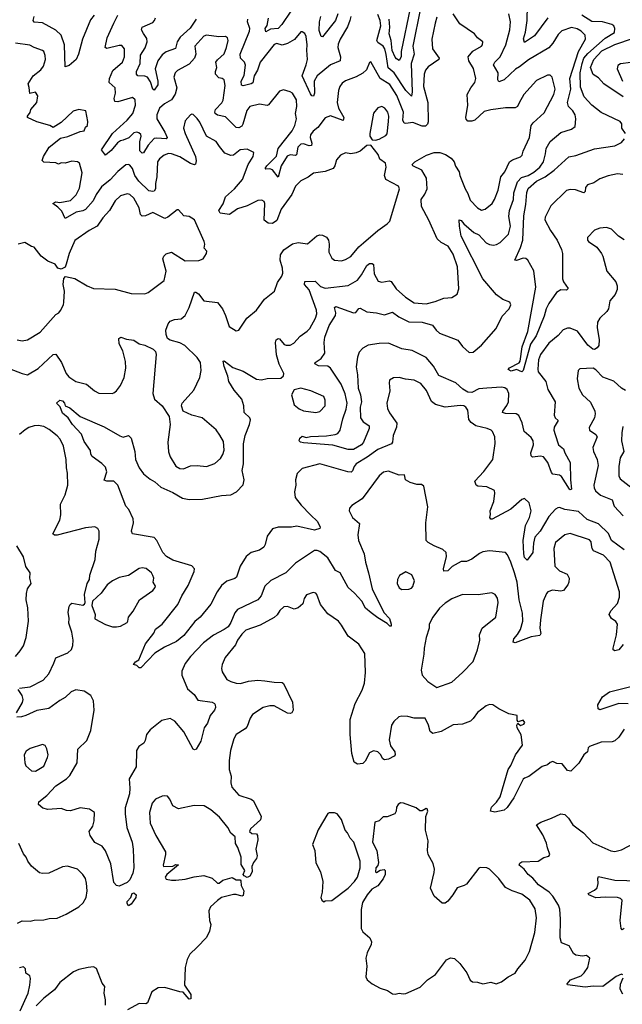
# Model space of a CAD drawing. Extents: x 1771496 to 1971148, y 471553 to 643630.
# Tile 281 of 656: x 1806137 to 1810611, y 610712 to 618021. Entities that reach past the tile are written whole.
import ezdxf

# ---------------------------------------------------------------- set-up
doc = ezdxf.new("R2010")
doc.units = 0

msp = doc.modelspace()

# ---------------------------------------------------------------- linework, layer by layer
at = {"layer": '0CON10XD'}
for points in [[(1808150.4, 618085), (1808082.5, 617985), (1808055, 617955.5), (1807998.6, 617951.4), (1807965, 617930), (1807960.6, 617955), (1807973.5, 617976.5), (1807985, 618030.8)], [(1810625, 616387.1), (1810582.9, 616412.9), (1810530, 616465), (1810495, 616479.2), (1810445, 616472), (1810405, 616458.8), (1810353.3, 616405), (1810353.8, 616385), (1810361.2, 616375), (1810421.7, 616331.7), (1810456.2, 616286.2), (1810466.9, 616265), (1810495.7, 616155), (1810563.8, 616073.8), (1810573.6, 616045), (1810572.2, 616017.8), (1810558.8, 615981.2), (1810519.4, 615935), (1810508.1, 615875), (1810497.1, 615855), (1810445.5, 615805), (1810426.4, 615775), (1810423.3, 615735), (1810439.5, 615645), (1810436.6, 615603.4), (1810425.7, 615585), (1810405, 615571.8), (1810392.5, 615575), (1810355, 615604.4), (1810278.3, 615708.3), (1810225, 615730.6), (1810205, 615731.4), (1810171.7, 615718.3), (1810134.6, 615675.4), (1810065, 615619.5), (1810002.9, 615535), (1809989.7, 615495), (1809982.9, 615427.1), (1809986.4, 615406.4), (1810042.5, 615335), (1810057.9, 615275), (1810113.8, 615185), (1810104.4, 615085), (1810112.9, 615065), (1810134, 615045), (1810104.5, 614995), (1810103.1, 614973.1), (1810112.1, 614942.1), (1810137.1, 614865), (1810174.3, 614835), (1810184.4, 614805), (1810223.6, 614735), (1810225.3, 614605), (1810233.3, 614535), (1810225, 614530.8), (1810218.8, 614535), (1810160.8, 614630.8), (1810145, 614639.5), (1810095, 614646.7), (1810085, 614660), (1810058.2, 614735), (1810025.6, 614775.6), (1810005, 614780.7), (1809945, 614774.5), (1809934.3, 614784.3), (1809933.1, 614805), (1809951.1, 614865), (1809949.1, 614895), (1809935, 614920), (1809881.5, 614965), (1809867.2, 615027.2), (1809842.5, 615082.5), (1809824.2, 615094.2), (1809745, 615098.2), (1809722.5, 615105), (1809723.1, 615115), (1809755, 615156.7), (1809765.8, 615185), (1809767.9, 615245), (1809756.5, 615275), (1809737.8, 615287.8), (1809715, 615292.2), (1809604.1, 615285.9), (1809545, 615279.5), (1809495, 615254.1), (1809465, 615255.9), (1809427.9, 615277.9), (1809374.4, 615325), (1809249.5, 615379.5), (1809209.6, 615449.6), (1809155, 615512.5), (1809051.1, 615565), (1808975, 615577.9), (1808875, 615619.8), (1808805, 615617.9), (1808725, 615604.5), (1808685, 615583.1), (1808656.4, 615553.6), (1808644.7, 615515), (1808635.3, 615445), (1808645.8, 615385), (1808649.5, 615285), (1808668, 615235), (1808675.3, 615185), (1808665.4, 615145), (1808666.2, 615065), (1808686.5, 615035), (1808722.7, 615012.7), (1808731.4, 615005), (1808730.9, 614985), (1808690.5, 614885), (1808674.4, 614865), (1808615, 614830), (1808575, 614829.7), (1808462.7, 614862.7), (1808245, 614879.4), (1808221.2, 614885), (1808211.2, 614895), (1808216.7, 614915), (1808235, 614930), (1808265, 614920), (1808295, 614927.1), (1808415, 614931.1), (1808478.8, 614941.2), (1808499.9, 614950.1), (1808517.5, 614975), (1808535, 615058.8), (1808561.1, 615128.9), (1808567.5, 615175), (1808554.4, 615244.4), (1808522.7, 615315), (1808443.6, 615433.6), (1808425, 615448.2), (1808355, 615451.3), (1808328.8, 615465), (1808330, 615475), (1808375, 615506.4), (1808403.6, 615545), (1808396.9, 615625), (1808401.8, 615665), (1808435, 615749.5), (1808482.4, 615825), (1808484.2, 615845), (1808474.6, 615885), (1808485, 615890.5), (1808615, 615845.4), (1808631.7, 615848.3), (1808655, 615875.8), (1808665, 615879.2), (1808715, 615850.9), (1808785, 615845.8), (1808845, 615830), (1808905, 615850), (1808951.5, 615815), (1809025, 615776.7), (1809125, 615775.8), (1809203.1, 615753.1), (1809229.6, 615715), (1809255, 615693.8), (1809391.2, 615641.2), (1809425, 615594.2), (1809475, 615550), (1809505, 615553.3), (1809564.8, 615605.2), (1809675, 615727.5), (1809720.3, 615819.7), (1809771.2, 615875), (1809784.3, 615905), (1809775, 615924), (1809725, 615943.8), (1809678.2, 615978.2), (1809575, 616096), (1809415, 616413.8), (1809401.4, 616488.6), (1809400, 616535), (1809415, 616530), (1809433.8, 616505), (1809509.8, 616439.8), (1809545, 616422.5), (1809600.6, 616365), (1809625, 616351.2), (1809655, 616347.3), (1809678.3, 616351.7), (1809704, 616366), (1809765, 616427.5), (1809780.9, 616489.1), (1809769.3, 616560.7), (1809773.5, 616605), (1809803.2, 616685), (1809804.7, 616735), (1809832.3, 616817.7), (1809861.6, 616848.4), (1809912.2, 616865), (1809955, 616887.9), (1809997.8, 616925), (1810025.4, 616965), (1810042, 617025), (1810045.5, 617065.5), (1810075, 617116.7), (1810155, 617183.8), (1810235, 617207.5), (1810261.7, 617228.3), (1810266.5, 617285), (1810261.5, 617315), (1810245, 617343.1), (1810212.7, 617375), (1810203.9, 617405), (1810229.3, 617505), (1810221.4, 617585), (1810286.1, 617783.9), (1810338.8, 617875), (1810336.4, 617905), (1810305.6, 617935), (1810275, 617952.8), (1810235, 617962.8), (1810162.7, 617937.3), (1810135, 617910.8), (1810094.7, 617845.3), (1810065, 617812.2), (1809915, 617723.8), (1809849, 617671), (1809817.2, 617652.8), (1809735, 617574.6), (1809695, 617560), (1809687.3, 617575), (1809688.8, 617625), (1809654.4, 617685), (1809664.4, 617705), (1809704.1, 617745.9), (1809746.2, 617835), (1809777.1, 617945), (1809782.1, 618005), (1809767.8, 618065)], [(1808498.5, 618065), (1808480.8, 618015), (1808385, 617894.5), (1808375, 617895.7), (1808360.9, 617940.9), (1808362.9, 618005), (1808372, 618045)], [(1809113.5, 618105), (1809056.5, 617825), (1809065.3, 617765), (1809044.3, 617695), (1809050, 617485), (1809045, 617452.5), (1809005, 617493.9), (1808917.3, 617625), (1808873.1, 617663.1), (1808858.5, 617761.5), (1808848, 617805), (1808836.7, 617825), (1808795, 617850.9), (1808788.2, 617865), (1808817.1, 617975), (1808812.6, 618015), (1808795, 618059.4)], [(1809037.1, 618107.1), (1808969.6, 617785), (1808970, 617745), (1808955, 617717.8), (1808935, 617728.9), (1808925, 617742.5), (1808903, 617793), (1808894.9, 617864.9), (1808879.3, 617915), (1808884.3, 617965), (1808879.6, 618025)], [(1809397.4, 616022.6), (1809386.6, 616185), (1809355, 616280.8), (1809318.5, 616338.5), (1809265, 616365.7), (1809237.1, 616395), (1809175, 616532.5), (1809119.4, 616635), (1809117.8, 616685), (1809144.7, 616725.3), (1809161.5, 616765), (1809157.6, 616845), (1809122.7, 616902.7), (1809056.2, 616935), (1809052, 616945), (1809070, 616965), (1809156.7, 617015), (1809215, 617035.8), (1809255.5, 617035.5), (1809299.3, 617019.3), (1809341.7, 616991.7), (1809363.8, 616965), (1809373.2, 616933.2), (1809400.9, 616890.9), (1809405, 616863.3), (1809444.4, 616765), (1809465, 616731.2), (1809480.9, 616680.9), (1809535, 616624.3), (1809565, 616607.1), (1809592, 616615), (1809643.8, 616656.2), (1809662.5, 616685), (1809688.5, 616755), (1809709.6, 616855), (1809738, 616892), (1809773.5, 616965), (1809795, 616981.2), (1809855, 617002.5), (1809867.5, 617015), (1809875.7, 617045), (1809922.7, 617145), (1809934.6, 617235.4), (1809948.6, 617255), (1810030.2, 617329.8), (1810103.2, 617465), (1810112.3, 617505), (1810089.2, 617595), (1810075, 617609.2), (1810055, 617610), (1809975, 617568.1), (1809880, 617465), (1809845, 617402.5), (1809833, 617377), (1809815, 617366), (1809745, 617366.7), (1809635, 617352.5), (1809585, 617340), (1809515, 617275.7), (1809495, 617267.1), (1809465, 617266.2), (1809452.1, 617282.1), (1809450, 617295), (1809464.5, 617385), (1809460, 617465), (1809485.3, 617514.7), (1809516.7, 617555), (1809523.5, 617585), (1809507.1, 617657.1), (1809470.9, 617715), (1809467.3, 617745), (1809501.9, 617788.1), (1809566.2, 617825), (1809573.8, 617835), (1809575.6, 617855.6), (1809535, 617886), (1809512.5, 617915), (1809405, 617989.1), (1809354.4, 618065)], [(1810059.3, 618035), (1809960.1, 617899.9), (1809885, 617851.4), (1809877.6, 617877.6), (1809893.1, 617926.9), (1809905.7, 618015.7), (1809908.1, 618125)], [(1806690, 618055), (1806661.7, 618018.3), (1806602.7, 617875), (1806572.7, 617765), (1806555, 617726), (1806505, 617680), (1806475, 617671.2), (1806468.8, 617835), (1806443.9, 617905), (1806405, 617943.8), (1806305, 617998), (1806245, 618002.2), (1806236.5, 618015), (1806244.7, 618045)], [(1809235, 618038.8), (1809220.5, 617995), (1809197.5, 617875), (1809201.5, 617805), (1809252, 617735), (1809248, 617725), (1809169.4, 617670.6), (1809150.9, 617645), (1809141.1, 617615), (1809135.3, 617525), (1809167.3, 617405), (1809168.7, 617261.3), (1809165, 617244.2), (1809150.4, 617229.6), (1809125, 617229.6), (1809055, 617258.2), (1809005, 617249.1), (1808991.9, 617251.9), (1808982.1, 617275), (1808985.8, 617335), (1808937.3, 617457.3), (1808885, 617539.6), (1808812.3, 617585), (1808745, 617706.7), (1808735, 617702.5), (1808711.5, 617648.5), (1808685, 617623.5), (1808635, 617595.5), (1808555.8, 617565.8), (1808530.2, 617549.8), (1808513.1, 617525), (1808503.1, 617495), (1808492.9, 617407.1), (1808503.2, 617365), (1808543.1, 617295), (1808538.3, 617271.7), (1808445, 617306.4), (1808405, 617293.3), (1808350.9, 617219.1), (1808315, 617192.7), (1808295, 617167.1), (1808292.3, 617145), (1808306.1, 617105), (1808304.4, 617085.6), (1808285, 617084), (1808245, 617098.2), (1808223.6, 617096.4), (1808201.2, 617075), (1808192.7, 617017.3), (1808185, 617012.7), (1808145, 617017.7), (1808122.8, 617007.2), (1808077.5, 616935), (1808055, 616852.5), (1808015, 616906.7), (1807995, 616913.6), (1807965, 616910), (1807960, 616915), (1807971.2, 616935), (1808042.4, 617007.6), (1808055.9, 617064.1), (1808160.4, 617195), (1808180.4, 617235), (1808192.5, 617285), (1808184.7, 617325.3), (1808195.5, 617375.5), (1808191.5, 617425), (1808162.9, 617475), (1808145, 617486.2), (1808095, 617499.2), (1808065, 617491.2), (1807985, 617388.2), (1807975, 617384.6), (1807916.4, 617393.6), (1807845, 617377.1), (1807823.6, 617346.4), (1807794.7, 617245), (1807785, 617229.5), (1807765, 617218.5), (1807745, 617221.4), (1807665, 617300), (1807605, 617312), (1807587.8, 617325), (1807584.6, 617335), (1807591.6, 617355), (1807637.4, 617402.6), (1807647.5, 617422.5), (1807663.3, 617533.3), (1807655, 617574.2), (1807640, 617585), (1807615, 617590), (1807591.5, 617615), (1807590, 617635), (1807600.3, 617665), (1807592.6, 617705), (1807605, 617723.8), (1807655, 617766.7), (1807673.3, 617815), (1807683.5, 617865), (1807680.8, 617885), (1807665, 617895.7), (1807615, 617893.3), (1807525, 617904.5), (1807505, 617898.8), (1807437.3, 617825), (1807444, 617765), (1807433.8, 617735), (1807395, 617690), (1807307.6, 617642.4), (1807290, 617625), (1807281.5, 617595), (1807302.9, 617515), (1807291.5, 617468.5), (1807264.6, 617425), (1807211.4, 617395), (1807175.9, 617364.1), (1807154.7, 617315), (1807155.3, 617285), (1807214.7, 617185), (1807231.5, 617145), (1807225, 617135.7), (1807155, 617141.9), (1807135, 617137.5), (1807091.1, 617088.9), (1807055, 617033.1), (1807045, 617029.4), (1807027.9, 617047.9), (1807030, 617115), (1807037.8, 617155), (1807035, 617168.8), (1807020.9, 617180.9), (1807005.6, 617185.6), (1806985, 617181.5), (1806946.8, 617143.2), (1806906.1, 617126.1), (1806885, 617121.1), (1806863.7, 617106.3), (1806815, 617050), (1806775, 617016.2), (1806744, 617055), (1806825.4, 617175), (1806935, 617274), (1806976.1, 617325), (1806997.2, 617385), (1806994.4, 617425), (1806975, 617443.1), (1806865, 617411.2), (1806843.8, 617413.8), (1806838.5, 617435), (1806849.1, 617475), (1806846.4, 617515), (1806800, 617555), (1806804.5, 617584.5), (1806827.6, 617642.4), (1806901.1, 617705), (1806913.9, 617745), (1806913.8, 617803.8), (1806895, 617828.6), (1806875, 617830), (1806785, 617805.7), (1806771.4, 617815), (1806785.3, 617885), (1806835.8, 617995.8), (1806865.6, 618055)], [(1807446.8, 618023.2), (1807402.6, 617957.4), (1807328.8, 617891.2), (1807306.7, 617855), (1807294.1, 617805.9), (1807225, 617782.4), (1807195, 617759.2), (1807161.8, 617715), (1807142.6, 617655), (1807162.7, 617565), (1807162.9, 617537.1), (1807135, 617498.6), (1807125.5, 617505.5), (1807108.3, 617558.3), (1807085, 617593.5), (1807065, 617601.1), (1807015, 617604.5), (1807003.3, 617615), (1807004, 617635), (1807031.1, 617695), (1807033.6, 617756.4), (1807068.6, 617811.4), (1807083.4, 617855), (1807082, 617882), (1807055, 617917.5), (1807040, 617945), (1807047.1, 617965), (1807125, 618000.9), (1807138.2, 618015), (1807144.6, 618035)], [(1808596.3, 618045), (1808589.2, 618015), (1808571.5, 617968.5), (1808515.4, 617875), (1808501.7, 617838.3), (1808500, 617815), (1808517.8, 617745), (1808515.8, 617715), (1808445, 617684.6), (1808344.7, 617605), (1808323.2, 617565), (1808326.4, 617475), (1808317.3, 617452.7), (1808305, 617454.4), (1808295, 617471.4), (1808234.1, 617605), (1808263, 617685), (1808273, 617725), (1808267.8, 617795), (1808272.1, 617835), (1808263.5, 617895), (1808255, 617918), (1808235, 617931.2), (1808225, 617930), (1808176.3, 617873.7), (1808124.4, 617845), (1808085, 617831.6), (1808045, 617843.8), (1808025, 617835.4), (1807921.9, 617705), (1807902.5, 617645), (1807878.5, 617605), (1807867, 617553), (1807855.4, 617544.6), (1807795, 617528.9), (1807784, 617534), (1807781.3, 617565), (1807803.7, 617606.3), (1807813.2, 617683.2), (1807805.2, 617705.2), (1807775.6, 617735), (1807773.2, 617765), (1807843.9, 617935), (1807845.4, 617955), (1807829.2, 618005), (1807830, 618025)], [(1810634.4, 617175), (1810607.5, 617215), (1810606.6, 617246.6), (1810596.2, 617265), (1810455, 617331.5), (1810385.2, 617385.2), (1810327.1, 617447.1), (1810299.6, 617519.6), (1810298.6, 617625), (1810312.4, 617695), (1810326, 617734), (1810355, 617769.6), (1810485, 617883.1), (1810552.5, 617925), (1810556.7, 617955), (1810548.5, 617975), (1810534, 617985), (1810465, 618003.5), (1810385, 618006.2), (1810310, 618055)], [(1805995, 615456.5), (1806155, 615393.3), (1806195, 615385.7), (1806275, 615430.6), (1806385, 615534.2), (1806405, 615538), (1806447, 615477), (1806481.9, 615395), (1806500.6, 615370.6), (1806554.6, 615334.6), (1806633.3, 615315), (1806692, 615265), (1806725, 615248.6), (1806824.2, 615245.8), (1806835, 615250), (1806855, 615266), (1806884.3, 615305), (1806911.5, 615365), (1806924.5, 615435), (1806923.6, 615483.6), (1806902, 615562), (1806876.1, 615613.9), (1806873.8, 615655), (1806887, 615663), (1806929.7, 615649.7), (1806985, 615641.9), (1807025, 615614.2), (1807065, 615604), (1807127.5, 615575), (1807145, 615557.5), (1807150, 615535), (1807125.6, 615245), (1807137.5, 615205), (1807194.3, 615154.3), (1807246.7, 615075), (1807254, 615015), (1807237.8, 614885), (1807242.7, 614812.7), (1807254.3, 614775), (1807295, 614707.1), (1807325, 614690), (1807352.7, 614687.3), (1807405, 614708.1), (1807455, 614711.9), (1807525, 614704.3), (1807585, 614725.7), (1807626.9, 614763.1), (1807645, 614794), (1807653.8, 614825), (1807649.8, 614889.8), (1807622.5, 614937.5), (1807595, 614975.8), (1807491.2, 615065), (1807414.5, 615084.5), (1807350, 615115), (1807338.8, 615155), (1807344, 615175), (1807429.5, 615270.5), (1807474.5, 615365), (1807483.7, 615416.3), (1807478.2, 615475), (1807455, 615514.3), (1807362.2, 615602.2), (1807325, 615623.1), (1807253, 615643), (1807234.1, 615654.1), (1807224, 615685), (1807222.5, 615715), (1807238.1, 615761.9), (1807255, 615783.8), (1807285, 615795.7), (1807335, 615800.8), (1807364.5, 615825.5), (1807394.5, 615885), (1807435, 615998.8), (1807445, 615999.2), (1807465, 615985.7), (1807505, 615934.2), (1807605, 615921.2), (1807641.4, 615875), (1807665.8, 615825), (1807692.7, 615742.7), (1807745, 615712), (1807765, 615716.7), (1807824.3, 615805), (1807894.6, 615865.4), (1807953.4, 615946.6), (1808027.5, 616005), (1808050.5, 616069.5), (1808082.2, 616117.8), (1808089.8, 616140.2), (1808089.1, 616175), (1808070, 616235), (1808072.2, 616275), (1808098.6, 616311.4), (1808162, 616358), (1808205, 616366.7), (1808272.7, 616357.3), (1808342.6, 616417.4), (1808365, 616424.3), (1808385, 616421.4), (1808415, 616405.8), (1808428.6, 616385), (1808434.4, 616355), (1808432.5, 616295), (1808455, 616250), (1808475, 616235.7), (1808525, 616231.9), (1808555, 616239.5), (1808595, 616261.8), (1808655, 616334.5), (1808690.5, 616365), (1808795, 616456.7), (1808866.2, 616505), (1808884.2, 616525), (1808957.5, 616765), (1808950, 616785), (1808854.4, 616835), (1808845.5, 616865), (1808857.5, 616925), (1808852, 616955), (1808810, 616985), (1808798.7, 617018.7), (1808745, 617090), (1808715, 617086.2), (1808665, 617045.8), (1808635, 617031.1), (1808595, 617024.5), (1808555, 617031.1), (1808518, 617015), (1808489.4, 616980.6), (1808477.7, 616935), (1808465, 616915.6), (1808405, 616893.8), (1808318.8, 616881.2), (1808278.5, 616851.5), (1808225.4, 616824.6), (1808185, 616785.8), (1808156.2, 616723.8), (1808078.8, 616615), (1808045, 616530), (1808015, 616508.1), (1807980.9, 616510.9), (1807952.3, 616532.3), (1807957.8, 616655), (1807950.8, 616670.8), (1807935, 616682), (1807905, 616678.6), (1807825, 616638.2), (1807755, 616617.3), (1807695, 616575.6), (1807624.6, 616584.6), (1807616.5, 616605), (1807647, 616653), (1807664.1, 616705), (1807731.9, 616765), (1807792.1, 616835), (1807833.9, 616946.1), (1807869.2, 617005), (1807876.2, 617035), (1807825, 617060), (1807775, 617055.7), (1807725, 617014.3), (1807705, 617012.5), (1807660.8, 617030.8), (1807620.3, 617080.3), (1807595, 617117.5), (1807524, 617155), (1807475, 617258.8), (1807455, 617286.2), (1807425.6, 617315.6), (1807415, 617319.2), (1807403.8, 617315), (1807365, 617270), (1807352.2, 617215), (1807364.4, 617175), (1807442.3, 617005), (1807448, 616972), (1807441.7, 616948.3), (1807435, 616944.3), (1807405, 616952.2), (1807325, 617002), (1807265, 617025.9), (1807242.1, 617027.9), (1807209.2, 617015), (1807175, 616988.1), (1807160.8, 616965), (1807154.2, 616855), (1807144.3, 616805), (1807145.2, 616765), (1807135, 616747.8), (1807125, 616744.6), (1807095, 616750.9), (1807022.5, 616822.5), (1806990.8, 616865), (1806975, 616915.8), (1806955, 616940), (1806945, 616945.7), (1806925, 616944.4), (1806866.5, 616893.5), (1806807.5, 616832.5), (1806745, 616780.9), (1806705, 616721.9), (1806683.1, 616676.9), (1806625, 616612.2), (1806605, 616600.9), (1806555, 616591.3), (1806474.5, 616544.5), (1806449, 616599), (1806419.5, 616629.5), (1806383.3, 616655), (1806405, 616668.6), (1806435, 616664.3), (1806515, 616677.7), (1806555, 616720), (1806580.1, 616769.9), (1806601.1, 616885), (1806580, 616955), (1806566.4, 616966.4), (1806525, 616970.8), (1806475, 616956.1), (1806445, 616959.2), (1806425, 616949.4), (1806405, 616957.5), (1806315, 616963.8), (1806304, 616975), (1806314.3, 617005), (1806356, 617075), (1806438.8, 617141.2), (1806495, 617154), (1806585, 617190), (1806616.2, 617195), (1806625, 617222.5), (1806640, 617235), (1806643.3, 617265), (1806627.5, 617345), (1806575, 617353.8), (1806535, 617342.5), (1806445, 617256.7), (1806385, 617220), (1806360, 617235), (1806265, 617262.9), (1806194.3, 617294.3), (1806193.8, 617305), (1806215, 617332.5), (1806220, 617355), (1806265, 617406.7), (1806272.5, 617455), (1806255, 617482.9), (1806212.2, 617472.2), (1806207.9, 617517.9), (1806198.8, 617545), (1806237.8, 617605), (1806292.8, 617647.2), (1806314.3, 617675), (1806327.8, 617725), (1806325.6, 617755), (1806315, 617783.3), (1806305, 617792), (1806245, 617813.1), (1806212.6, 617832.6), (1806105, 617845.5)], [(1810617.3, 617447.3), (1810474.2, 617545), (1810435, 617588.5), (1810395, 617614.4), (1810375.4, 617665), (1810400.5, 617725), (1810459.5, 617790.5), (1810555, 617836.9), (1810695.4, 617884.6)], [(1810675, 617702.5), (1810597.6, 617692.4), (1810579.2, 617680.8), (1810573.8, 617655), (1810613.2, 617565)], [(1808777.5, 617127.5), (1808805, 617134), (1808855, 617162), (1808865, 617173.8), (1808876.2, 617263.8), (1808878.5, 617305), (1808870.5, 617335), (1808848, 617365), (1808825, 617375.7), (1808795, 617365.8), (1808763.4, 617326.6), (1808736.2, 617175), (1808736.7, 617155), (1808755, 617130), (1808777.5, 617127.5)], [(1810615, 616871.8), (1810575, 616877.3), (1810505, 616862.5), (1810445, 616838.2), (1810399.2, 616810.8), (1810351.8, 616795), (1810338.8, 616775), (1810334.5, 616745.5), (1810325, 616734.4), (1810263.3, 616756.7), (1810225, 616760), (1810197.8, 616752.2), (1810081.3, 616638.7), (1810038.9, 616555), (1810035.5, 616535), (1810078.2, 616455), (1810127.5, 616385), (1810159.1, 616315), (1810166.7, 616285), (1810167.4, 616097.4), (1810174.7, 616074.7), (1810208.6, 616025), (1810196.5, 616013.5), (1810154.7, 616015.3), (1810123.5, 615996.5), (1810066.1, 615913.9), (1810046.2, 615873.8), (1810030, 615820), (1809971.2, 615675), (1809928.8, 615611.2), (1809874.4, 615415.6), (1809865, 615406.2), (1809825, 615423.1), (1809785, 615412.5), (1809762.5, 615425), (1809772.5, 615437.5), (1809845, 615473.1), (1809852.5, 615485), (1809868.3, 615591.7), (1809908.9, 615705), (1809970, 616035), (1809955.4, 616155.4), (1809909.4, 616235), (1809895, 616246.9), (1809875, 616251.1), (1809825, 616232.5), (1809813.3, 616235), (1809855, 616330), (1809872.4, 616385), (1809878.8, 616565), (1809895, 616648.8), (1809901.3, 616738.7), (1809912.8, 616767.2), (1809975, 616823.2), (1810039.4, 616855), (1810106.3, 616903.7), (1810215, 617003.5), (1810265, 617011.5), (1810405, 617063.1), (1810555, 617085.4), (1810605, 617108.9), (1810627.8, 617135)], [(1806155, 615636.9), (1806195, 615644.4), (1806289.5, 615700.5), (1806405, 615832), (1806426.7, 615845), (1806438.7, 615861.3), (1806460.8, 615905), (1806464.2, 615925), (1806468.6, 616005), (1806459.2, 616055), (1806465, 616100), (1806476.7, 616113.3), (1806545, 616098.6), (1806638.8, 616045), (1806685, 616025.7), (1806845, 616019.5), (1806965, 615987.5), (1807065, 615986.2), (1807090, 615995), (1807210, 616085), (1807225.5, 616155), (1807200, 616245), (1807207.5, 616265), (1807225, 616282.5), (1807265, 616294.2), (1807365, 616231.9), (1807467, 616233), (1807500, 616245), (1807523.3, 616285), (1807526.4, 616303.6), (1807506, 616325), (1807510.8, 616355), (1807505.8, 616375), (1807435, 616536.2), (1807395, 616558.8), (1807355, 616563.8), (1807315, 616610), (1807305, 616610), (1807236.2, 616555), (1807215, 616546), (1807125, 616589.5), (1807070, 616565), (1807045, 616562.7), (1807034.1, 616574.1), (1807023.9, 616623.9), (1806983.1, 616695), (1806955, 616722.9), (1806935, 616728.1), (1806885, 616711.9), (1806845, 616677.1), (1806803.6, 616605), (1806755, 616550.6), (1806712.4, 616487.6), (1806653.4, 616456.6), (1806545, 616382.5), (1806504.5, 616285), (1806482.9, 616207.1), (1806475, 616183.8), (1806445, 616170), (1806420, 616175), (1806400, 616205), (1806345, 616228), (1806295, 616266), (1806245, 616332.5), (1806225, 616337.5), (1806175, 616366), (1806125.9, 616354.1)], [(1810624.5, 614084.5), (1810530.8, 614155), (1810507.9, 614207.9), (1810435, 614277.4), (1810351.3, 614311.3), (1810285, 614369.5), (1810185.3, 614385.3), (1810145, 614400), (1810132.3, 614397.7), (1810115, 614387.1), (1810065.8, 614334.2), (1810001.8, 614225), (1809961.2, 614178.8), (1809950.8, 614135), (1809946.9, 614065), (1809905, 614008.8), (1809885, 614029.2), (1809879, 614055), (1809873.9, 614155), (1809891.8, 614265), (1809922.2, 614325), (1809934.3, 614375), (1809920, 614435), (1809885.9, 614465.9), (1809865, 614460), (1809782.6, 614387.4), (1809643.8, 614313.8), (1809633.8, 614313.8), (1809626.7, 614325), (1809633, 614347), (1809630, 614375), (1809656.9, 614445), (1809665.6, 614505), (1809662, 614525), (1809605, 614554), (1809538, 614558), (1809526.1, 614566.1), (1809516.2, 614595), (1809583.1, 614666.9), (1809650, 614755), (1809668.1, 614875), (1809664.3, 614924.3), (1809648, 614965), (1809636.7, 614975), (1809606.7, 614985), (1809524.8, 615004.8), (1809489.7, 615029.7), (1809472, 615052), (1809463, 615123), (1809448.8, 615145), (1809435, 615154.2), (1809407.4, 615157.4), (1809295, 615145.3), (1809223.6, 615163.6), (1809195.4, 615185.4), (1809157.6, 615267.6), (1809115, 615319.4), (1809065, 615344.4), (1809002.4, 615352.4), (1808955, 615365.8), (1808913.3, 615363.3), (1808883.8, 615345), (1808880, 615325), (1808885.7, 615265), (1808863.1, 615175), (1808868.1, 615135), (1808882, 615102), (1808936.2, 615025), (1808934.6, 614995), (1808910.4, 614935), (1808905.6, 614885), (1808898.2, 614871.8), (1808795, 614831.1), (1808717, 614773), (1808635.6, 614725), (1808619.6, 614705), (1808608.2, 614671.8), (1808597.3, 614662.7), (1808574.2, 614664.2), (1808365, 614722.9), (1808235, 614688.8), (1808197.1, 614652.9), (1808184.5, 614605.5), (1808188.1, 614565), (1808177.5, 614515), (1808183.1, 614475), (1808226, 614416), (1808295.5, 614345), (1808349.1, 614295), (1808368, 614255), (1808366.4, 614243.6), (1808325, 614232.2), (1808195, 614260.4), (1808155, 614253.1), (1808055, 614254.3), (1808015, 614242), (1807973.7, 614186.3), (1807960, 614125), (1807950, 614105), (1807916.5, 614083.5), (1807855, 614065.8), (1807818.6, 614035), (1807773.6, 613965), (1807746.9, 613883.1), (1807735, 613872.9), (1807675, 613853.8), (1807635, 613820.5), (1807602.1, 613775), (1807555, 613682), (1807477.8, 613585), (1807437.6, 613552.4), (1807355, 613448.9), (1807300.8, 613405), (1807213, 613363), (1807141.4, 613318.6), (1807035, 613210), (1807025, 613210), (1807007, 613227), (1806982.5, 613235), (1806997.5, 613255), (1807020.7, 613269.3), (1807072.1, 613387.9), (1807133.2, 613466.8), (1807144, 613496), (1807194.3, 613535), (1807309.8, 613680.2), (1807340, 613745), (1807388.5, 613821.5), (1807431.9, 613925), (1807434.2, 613945), (1807415, 613965.6), (1807275, 614008.6), (1807227.3, 614035), (1807198.8, 614065), (1807155.9, 614155.9), (1807135, 614177.5), (1806975, 614204), (1806966.1, 614223.9), (1806981.4, 614285), (1806979.4, 614315), (1806947.1, 614385), (1806925, 614410), (1806865.6, 614565), (1806835, 614595.7), (1806784.2, 614594.2), (1806765, 614602.5), (1806783.8, 614665), (1806775, 614698.6), (1806747.6, 614727.6), (1806675, 614777.5), (1806665.8, 614795), (1806663, 614823), (1806615, 614890), (1806596.2, 614945), (1806528.1, 615015), (1806496.2, 615065), (1806455, 615100), (1806436.1, 615146.1), (1806410, 615175), (1806434.2, 615195.8), (1806455, 615192), (1806470, 615175), (1806473.3, 615153.3), (1806509.8, 615139.8), (1806585, 615076.2), (1806765, 614998), (1806881.2, 614931.2), (1806905, 614922), (1806945, 614933.8), (1806963.8, 614915), (1806990.6, 614815), (1806997.8, 614755), (1807024, 614694), (1807055, 614649.5), (1807105, 614609.5), (1807139.8, 614589.8), (1807185, 614549.5), (1807275, 614510.6), (1807345, 614469.4), (1807395, 614458.1), (1807495, 614460.8), (1807635, 614490), (1807705, 614493.3), (1807747.5, 614515), (1807795, 614568), (1807802.5, 614605), (1807788.2, 614675), (1807799.3, 614725), (1807798, 614872), (1807811.9, 614935), (1807843.2, 615015), (1807851.1, 615051.1), (1807846, 615066), (1807804.7, 615104.7), (1807800.7, 615155), (1807786.1, 615205), (1807730.2, 615270.2), (1807690.8, 615335), (1807683.1, 615375), (1807654.4, 615445.6), (1807647.5, 615485), (1807655, 615488.8), (1807718.4, 615438.4), (1807795, 615410.9), (1807895, 615351.9), (1807932.3, 615347.7), (1807975, 615358), (1808075, 615360), (1808095, 615377.5), (1808098, 615395), (1808063.4, 615463.4), (1808044, 615534), (1808036.7, 615623.3), (1808042, 615645), (1808055, 615654), (1808065, 615650.8), (1808100.4, 615610.4), (1808114.5, 615604.5), (1808145, 615605.6), (1808171.3, 615618.7), (1808219.3, 615670.7), (1808272.4, 615707.6), (1808290.6, 615729.4), (1808333.8, 615805), (1808343, 615837), (1808341.5, 615865), (1808285, 616014.2), (1808252.2, 616055), (1808253.8, 616076.2), (1808330.4, 616080.4), (1808369.9, 616039.9), (1808405, 616026.6), (1808575, 616047.8), (1808645, 616086.9), (1808675, 616125.7), (1808715, 616196.9), (1808735, 616211.5), (1808755, 616210.6), (1808765, 616203.3), (1808767.8, 616135), (1808799.4, 616079.4), (1808825, 616072), (1808881.2, 616081.2), (1808895, 616077.5), (1808933.1, 616023.1), (1809001.4, 615961.4), (1809065, 615919.1), (1809155, 615912.3), (1809222.1, 615927.9), (1809285, 615953.3), (1809345, 615959.2), (1809385.6, 615984.4), (1809397.4, 616022.6)], [(1806118.8, 615645), (1806155, 615636.9)], [(1810635, 615268.6), (1810605, 615284.5), (1810547.4, 615337.4), (1810467.5, 615367.5), (1810415, 615420.6), (1810395, 615433.3), (1810295, 615428), (1810282.5, 615417.5), (1810275.7, 615355), (1810289.2, 615285), (1810315, 615236), (1810375, 615181.2), (1810407.1, 615115), (1810410.6, 615095), (1810405.6, 615065), (1810364.1, 614994.1), (1810368.8, 614975), (1810415, 614942.5), (1810425.6, 614925), (1810392.2, 614845), (1810398.2, 614815), (1810423.8, 614755), (1810432.2, 614712.2), (1810400.5, 614565), (1810402.5, 614545), (1810412.9, 614522.9), (1810450.1, 614490.1), (1810536.2, 614456.2), (1810550.5, 614410.5), (1810618.8, 614338.8)], [(1808335, 615104), (1808365, 615111.2), (1808403.8, 615155), (1808406.1, 615196.1), (1808395, 615222.5), (1808297.5, 615265), (1808225, 615286.7), (1808175, 615272.5), (1808155.7, 615235), (1808175, 615162.5), (1808213, 615133), (1808245, 615117.5), (1808335, 615104)], [(1806135, 613057.8), (1806215, 613068.9), (1806310.7, 613119.3), (1806351.9, 613165), (1806391.2, 613245), (1806404.4, 613285), (1806495, 613320), (1806521.2, 613345), (1806532, 613375), (1806534, 613415), (1806524.2, 613475), (1806500.5, 613540.5), (1806503.1, 613575), (1806496.1, 613623.9), (1806503.9, 613666.1), (1806510.5, 613679.5), (1806525, 613688.8), (1806605, 613674), (1806618.3, 613681.7), (1806623.3, 613695), (1806618.8, 613755), (1806638.6, 613835), (1806655.4, 613865), (1806656.8, 613896.8), (1806696.4, 614015), (1806701.5, 614075), (1806727.8, 614165), (1806728, 614225), (1806716.7, 614245), (1806695, 614255.7), (1806625, 614248.1), (1806415, 614194.4), (1806394.3, 614194.3), (1806382, 614205), (1806435, 614306.7), (1806443.1, 614345), (1806439.4, 614425), (1806475.6, 614495), (1806493.1, 614565), (1806492.5, 614655), (1806483.6, 614695), (1806482.9, 614755), (1806463.1, 614855), (1806436.2, 614906.2), (1806415, 614931.4), (1806355, 614978.1), (1806315, 615001.1), (1806275, 615008.5), (1806243.6, 615006.4), (1806205, 614994.4), (1806177, 614977), (1806135, 614940.8)], [(1810615, 615000), (1810606.7, 614955), (1810606.4, 614895), (1810621.4, 614815), (1810595, 614767.5), (1810584.5, 614705), (1810584.5, 614634.5), (1810595, 614612.5), (1810728.7, 614508.7)], [(1810616.6, 613383.4), (1810585, 613342.5), (1810555, 613336.7), (1810543.9, 613343.9), (1810543.3, 613355), (1810567.5, 613455), (1810574.5, 613534.5), (1810562.9, 613552.9), (1810530.8, 613575), (1810514.4, 613605), (1810525, 613632.9), (1810575, 613686), (1810590.4, 613735), (1810589.2, 613775), (1810521.2, 613995), (1810471.4, 614045), (1810397.1, 614077.1), (1810386.4, 614095), (1810383.2, 614123.2), (1810380.5, 614145), (1810368.8, 614158.8), (1810225, 614206.4), (1810185, 614197.8), (1810115, 614140), (1810103.3, 614095), (1810110.6, 613965), (1810145, 613930.6), (1810202.5, 613905), (1810215.6, 613875), (1810213.1, 613845), (1810207.1, 613825), (1810175, 613782.5), (1810155, 613778.6), (1810092.7, 613787.3), (1810057.5, 613775), (1810048, 613762), (1810024.3, 613705), (1810003.3, 613565), (1810000, 613505), (1810005.8, 613465), (1810000, 613450), (1809935, 613440.8), (1809816.2, 613396.2), (1809800.5, 613400.5), (1809805.7, 613425), (1809833.4, 613456.6), (1809855.3, 613494.7), (1809871.8, 613555), (1809870.4, 613615), (1809844.6, 613715.4), (1809830, 613845), (1809811.2, 613915), (1809782.9, 613995), (1809758.9, 614048.9), (1809745, 614065.7), (1809625, 614078.2), (1809575, 614070.5), (1809550.5, 614059.5), (1809495, 614016.7), (1809455, 613999.5), (1809415, 614000), (1809347.8, 613962.2), (1809315, 613928.6), (1809286.1, 613926.1), (1809284.4, 613944.4), (1809306.5, 614035), (1809302.9, 614065), (1809278.6, 614088.6), (1809215, 614114.4), (1809170.2, 614140.2), (1809156, 614155), (1809152.3, 614285), (1809167.1, 614405), (1809137.7, 614557.7), (1809119.3, 614569.3), (1809085, 614571.2), (1809035.7, 614585.7), (1809002, 614605), (1808995, 614643.3), (1808955, 614638.6), (1808875, 614668.6), (1808838, 614662), (1808805, 614634.2), (1808680, 614465), (1808603.3, 614415), (1808586.1, 614393.9), (1808584.2, 614374.2), (1808608, 614325), (1808660.5, 614280.5), (1808646.9, 614196.9), (1808652.5, 614155), (1808693.3, 614055), (1808703.3, 613993.3), (1808727.8, 613915), (1808754.7, 613795), (1808840.7, 613620.7), (1808882, 613575), (1808896.2, 613535), (1808895, 613520), (1808885, 613520), (1808865, 613540), (1808795, 613580), (1808747.6, 613617.6), (1808705, 613652.5), (1808678.2, 613705), (1808623.6, 613765), (1808575, 613805.7), (1808515.3, 613915.3), (1808482.8, 613932.8), (1808425, 614025.5), (1808365, 614073.1), (1808345, 614081.5), (1808325, 614081.5), (1808183.8, 613986.2), (1808113.8, 613915), (1808001.2, 613858.8), (1807958.1, 613815), (1807928.8, 613745), (1807905, 613713.5), (1807755, 613643.3), (1807733.1, 613616.9), (1807705, 613545.7), (1807683.8, 613515), (1807656.1, 613493.9), (1807575, 613453.3), (1807501.4, 613395), (1807405.7, 613295), (1807365, 613241.2), (1807340.6, 613185), (1807340, 613155), (1807382.3, 613055), (1807432.4, 613012.4), (1807460.3, 612970.3), (1807565, 612955.6), (1807583.8, 612945), (1807589.2, 612935), (1807590, 612915), (1807582, 612895), (1807550.8, 612855), (1807531.4, 612798.6), (1807507.5, 612765), (1807482.5, 612665), (1807446.2, 612605), (1807435, 612601.2), (1807425, 612606.7), (1807354.5, 612735), (1807287.8, 612815), (1807255, 612834.2), (1807191.7, 612818.3), (1807105, 612750), (1807078.8, 612715), (1807068.8, 612671.2), (1807058.3, 612651.7), (1807022, 612625), (1807004.4, 612595.6), (1807001.4, 612475), (1806950, 612385), (1806955.5, 612315.5), (1806950.9, 612275), (1806919.8, 612170.2), (1806918.9, 612125), (1806933.1, 612025), (1806971.5, 611915), (1806978.6, 611865), (1806984.3, 611725), (1806975.6, 611685), (1806954.4, 611635), (1806935, 611617.3), (1806875, 611588.9), (1806855, 611594), (1806835, 611616.2), (1806814.6, 611755), (1806775, 611852), (1806748, 611885), (1806695, 611913.8), (1806658.8, 611965), (1806653.8, 611995), (1806680.8, 612035), (1806690.6, 612075), (1806692.1, 612135), (1806655, 612161.4), (1806585, 612171.2), (1806515, 612147.5), (1806485, 612150.8), (1806445, 612166.7), (1806345, 612159.3), (1806308.5, 612168.5), (1806276.2, 612195), (1806278.8, 612215), (1806337.6, 612262.4), (1806405, 612334.2), (1806484.6, 612385.4), (1806509.8, 612410.2), (1806564.4, 612505), (1806569.4, 612605), (1806635, 612671.4), (1806666, 612745), (1806688.7, 612895), (1806684.5, 612965), (1806665.4, 613005.4), (1806615, 613037.3), (1806552.8, 613047.2), (1806518.3, 613031.7), (1806475, 612990), (1806433.7, 612966.3), (1806352.1, 612907.9), (1806265, 612893.5), (1806183.3, 612855), (1806150, 612845), (1806115, 612843.3)], [(1806106.2, 613295), (1806141.2, 613335), (1806165.8, 613374.2), (1806184.3, 613435.7), (1806201.8, 613555), (1806196.5, 613655), (1806185.5, 613715), (1806187.8, 613762.2), (1806195.5, 613795), (1806222.5, 613835), (1806213.1, 613875), (1806214.2, 613915), (1806182.4, 613962.4), (1806164.5, 614034.5), (1806114.6, 614114.6)], [(1806855, 613514.2), (1806885, 613519.2), (1806934, 613545), (1806940.8, 613555), (1806945, 613586.7), (1806978.6, 613631.4), (1807026, 613715), (1807125, 613784.3), (1807143.1, 613805), (1807145.5, 613815.5), (1807128, 613845), (1807132, 613875), (1807126, 613895), (1807115, 613913.8), (1807076.8, 613946.8), (1807045, 613950.8), (1807025, 613946), (1806944.2, 613895.8), (1806875, 613879.4), (1806825, 613854.6), (1806785.6, 613825), (1806740.8, 613765), (1806676.7, 613705), (1806671.7, 613671.7), (1806696, 613605), (1806695, 613574), (1806775, 613531.4), (1806825, 613514.2), (1806855, 613514.2)], [(1808975, 613791.2), (1809025, 613794), (1809045, 613801.2), (1809055, 613813.3), (1809069.2, 613855), (1809049.1, 613899.1), (1809005, 613923.3), (1808958, 613895), (1808941.9, 613865), (1808940.6, 613835), (1808955, 613803.3), (1808975, 613791.2)], [(1810625, 612753.8), (1810585.8, 612695), (1810555, 612667.1), (1810535, 612659.4), (1810455, 612658.9), (1810368, 612625), (1810357.5, 612615), (1810352, 612585), (1810324.5, 612565), (1810288.7, 612501.3), (1810227.9, 612442.1), (1810205, 612448), (1810165, 612496), (1810125, 612500.6), (1810095, 612514.2), (1810075, 612508), (1810055, 612490), (1810015, 612477.5), (1809916.2, 612403.8), (1809885, 612391.8), (1809875, 612384.2), (1809804.8, 612245.2), (1809756.3, 612173.7), (1809735, 612154.2), (1809665, 612138.8), (1809632.5, 612145), (1809640, 612175), (1809677.9, 612212.1), (1809705, 612253.3), (1809763.1, 612455), (1809784.4, 612485), (1809819.2, 612565), (1809870, 612635), (1809861.2, 612711.2), (1809831.2, 612765), (1809827.5, 612785), (1809835, 612800), (1809855, 612782.5), (1809879.3, 612790.7), (1809886.7, 612805), (1809875, 612822.5), (1809838.3, 612808.3), (1809830.7, 612820.7), (1809830, 612855), (1809768.3, 612868.3), (1809694.3, 612904.3), (1809650, 612935), (1809625, 612937.5), (1809601.5, 612928.5), (1809535, 612877.5), (1809505, 612834.2), (1809483.8, 612815), (1809425, 612791.9), (1809355, 612787.5), (1809265, 612738), (1809205, 612723.3), (1809185, 612737.5), (1809172.5, 612785), (1809147.5, 612835), (1809065, 612836.2), (1809018.3, 612848.3), (1808975, 612851.2), (1808952.5, 612845), (1808915, 612811.2), (1808897.1, 612785), (1808881.1, 612675), (1808890.2, 612630.2), (1808922, 612585), (1808923.8, 612565), (1808916.2, 612555), (1808875, 612532.9), (1808845, 612526.2), (1808833.1, 612533.1), (1808815, 612566.7), (1808796.7, 612585), (1808765, 612593.3), (1808735, 612578.8), (1808702.2, 612517.8), (1808685, 612498.8), (1808643.9, 612493.9), (1808620, 612510), (1808602.5, 612575), (1808590, 612715), (1808590.9, 612825), (1808626.5, 612945), (1808680, 613045), (1808697.1, 613095), (1808705.5, 613175.5), (1808699.2, 613315), (1808654.4, 613384.4), (1808575.4, 613445.4), (1808525.4, 613525.4), (1808505, 613555.8), (1808425, 613610), (1808369.7, 613679.7), (1808344.2, 613755), (1808335, 613764.2), (1808315, 613768.6), (1808267.3, 613752.7), (1808250, 613725), (1808239.2, 613685), (1808205, 613654.2), (1808175, 613645.8), (1808125, 613666), (1808097, 613663), (1808067.1, 613635), (1808047.8, 613602.2), (1808025, 613582.9), (1807922.5, 613527.5), (1807815, 613488.5), (1807785, 613460), (1807753.6, 613415), (1807739.3, 613380.7), (1807663.1, 613286.9), (1807640.6, 613235), (1807635.6, 613205), (1807640.4, 613180.4), (1807675, 613124.2), (1807705, 613107.1), (1807745, 613096.5), (1807776.2, 613093.8), (1807835, 613111.5), (1807905, 613119.4), (1807955.7, 613114.3), (1808025, 613102.2), (1808085, 613100.8), (1808095, 613093.8), (1808161.2, 612955), (1808166.2, 612895), (1808157.5, 612875), (1808145, 612870), (1808125, 612873.8), (1808025, 612928), (1807995, 612928), (1807945, 612914.2), (1807865, 612864.2), (1807847.5, 612835), (1807825, 612773.8), (1807811.9, 612758.1), (1807745, 612714.2), (1807726.6, 612683.4), (1807701.1, 612595), (1807692.7, 612522.7), (1807691.1, 612455), (1807705.8, 612405), (1807705.7, 612355), (1807712.2, 612325), (1807765, 612264.4), (1807855, 612234.2), (1807872.1, 612222.1), (1807929.4, 612105), (1807925, 612081.4), (1807850.6, 612015), (1807844.3, 611995), (1807860.5, 611979.5), (1807895, 611978.8), (1807903.3, 611965), (1807906.1, 611933.9), (1807890, 611865), (1807900, 611815), (1807895.9, 611794.1), (1807873.3, 611765), (1807860, 611735), (1807862.5, 611695), (1807845, 611662.5), (1807825, 611653.8), (1807802.5, 611665), (1807796.7, 611675), (1807807.5, 611705), (1807780.7, 611750.7), (1807780.8, 611805), (1807756.2, 611875), (1807739.2, 611905), (1807736.7, 611955), (1807703.6, 611983.6), (1807681.4, 612025), (1807620.7, 612100.7), (1807555, 612156.9), (1807506.2, 612186.2), (1807433, 612187), (1807315, 612164.2), (1807274.4, 612184.4), (1807252, 612235), (1807235, 612256), (1807215, 612260.8), (1807195, 612257.5), (1807145, 612236), (1807120.6, 612205), (1807100, 612135), (1807105, 612057.5), (1807146.4, 611966.4), (1807219.4, 611845), (1807220, 611825), (1807201.9, 611745), (1807205.7, 611735.7), (1807273.3, 611736.7), (1807295, 611749.5), (1807316.4, 611746.4), (1807229.4, 611675), (1807217.5, 611655), (1807225, 611642), (1807265, 611632.9), (1807295, 611633.3), (1807365, 611640.6), (1807431.3, 611658.7), (1807505, 611667.5), (1807565, 611648), (1807605, 611611.8), (1807617.4, 611612.6), (1807645, 611632.5), (1807715, 611653.3), (1807745, 611637.1), (1807775, 611636.7), (1807778.8, 611628.8), (1807780, 611595), (1807801.2, 611555), (1807795, 611520), (1807785, 611514), (1807745, 611528), (1807725, 611528), (1807635.9, 611504.1), (1807605, 611483.8), (1807553.8, 611435), (1807542, 611405), (1807546.2, 611335), (1807556.2, 611305), (1807546.2, 611255), (1807525, 611207.5), (1807454.4, 611135.6), (1807400.8, 611085), (1807379.4, 611045), (1807364.5, 610985), (1807360, 610855), (1807407.5, 610785), (1807406.4, 610753.6), (1807395, 610750), (1807351.7, 610801.7), (1807325, 610803.8), (1807215, 610836.2), (1807165, 610833.8), (1807116.7, 610805), (1807085, 610723.3), (1807074, 610716), (1807025, 610718.6), (1806937.9, 610672.1)], [(1809235, 613063.8), (1809345, 613104), (1809425.3, 613174.7), (1809503.6, 613256.4), (1809536.5, 613343.5), (1809553, 613415), (1809551.5, 613455), (1809571.8, 613505), (1809673, 613587), (1809690.6, 613695), (1809685, 613726.7), (1809666.2, 613755), (1809643.6, 613766.4), (1809541.2, 613751.2), (1809425, 613754.4), (1809345, 613722.2), (1809295, 613689.4), (1809255, 613652.5), (1809204.5, 613585.5), (1809176, 613535), (1809177.5, 613505), (1809154.7, 613435), (1809139.4, 613355), (1809137.9, 613312.1), (1809117.7, 613192.3), (1809124.2, 613155), (1809167.7, 613107.7), (1809235, 613063.8)], [(1806112.5, 612875), (1806157.9, 612952.1), (1806162.5, 612975), (1806155.8, 613005), (1806125, 613050)], [(1810655, 612942.8), (1810585, 612944.7), (1810445, 612898.8), (1810431.2, 612905), (1810430, 612935), (1810465, 612993.8), (1810515, 613031.9), (1810695, 613075.6)], [(1806255, 612442), (1806315, 612480.8), (1806344.2, 612545), (1806347.1, 612565), (1806338.8, 612608.8), (1806325, 612632.5), (1806305, 612640), (1806215, 612612), (1806185, 612592), (1806168.9, 612565), (1806174.3, 612505), (1806183.1, 612483.1), (1806225, 612445.8), (1806255, 612442)], [(1808925, 610787.1), (1808955, 610795.8), (1808985, 610790), (1809005, 610792.9), (1809110.3, 610839.7), (1809165, 610894.2), (1809225, 610934.3), (1809305, 611041.2), (1809335, 611058), (1809365, 611052), (1809405.8, 611015), (1809455.7, 610945), (1809481.7, 610891.7), (1809498.3, 610878.3), (1809535, 610876.7), (1809575, 610863.8), (1809634.1, 610875.9), (1809675, 610863.8), (1809715, 610878.8), (1809763, 610917), (1809816, 610944), (1809835, 610976), (1809889.8, 611040.2), (1809921.9, 611105), (1809961.8, 611245), (1809974.6, 611355), (1809965, 611421.2), (1809924, 611484), (1809865, 611530.5), (1809794.6, 611554.6), (1809745, 611579.2), (1809695.4, 611645.4), (1809625, 611715.6), (1809605, 611725.7), (1809555, 611728), (1809545, 611723.3), (1809454.2, 611605), (1809436.6, 611593.4), (1809385, 611577.1), (1809353.3, 611525), (1809315, 611478), (1809295, 611463.8), (1809274.1, 611464.1), (1809214, 611515), (1809188, 611575), (1809215, 611690), (1809215.8, 611715), (1809206.6, 611756.6), (1809170, 611825), (1809164.3, 611855), (1809170, 611925), (1809149.2, 612005), (1809152, 612105), (1809166.2, 612145), (1809163, 612163), (1809155, 612166.7), (1809125, 612147.5), (1809108.3, 612148.3), (1809081.7, 612171.7), (1808987.5, 612205), (1808965, 612206.9), (1808946.2, 612195), (1808933.8, 612175), (1808932.5, 612145), (1808923, 612127), (1808865, 612103.3), (1808835, 612103.3), (1808825, 612093.3), (1808805, 612073.3), (1808772.9, 612065), (1808756.4, 611916.4), (1808789.2, 611855), (1808802, 611765), (1808797, 611743), (1808781.2, 611725), (1808777.5, 611695), (1808785, 611691.2), (1808813.3, 611706.7), (1808843.8, 611713.8), (1808850, 611705), (1808849.2, 611675), (1808835, 611643.3), (1808795, 611592.5), (1808752.3, 611567.7), (1808715.9, 611524.1), (1808683.1, 611466.9), (1808671.4, 611415), (1808671.4, 611275), (1808685, 611250), (1808736.8, 611206.8), (1808748, 611175), (1808746, 611155), (1808717.5, 611095), (1808705.8, 611055), (1808713.8, 610995), (1808706.4, 610916.4), (1808716.7, 610895), (1808755, 610864.3), (1808813, 610833), (1808866.7, 610815), (1808905, 610790), (1808925, 610787.1)], [(1808395, 611472.5), (1808405, 611480), (1808455, 611483.3), (1808575, 611573.3), (1808623.8, 611625), (1808644.2, 611655.8), (1808664, 611725), (1808664, 611775), (1808618, 611915), (1808591.2, 611945), (1808571.2, 611985), (1808554.3, 612004.3), (1808526, 612085), (1808493.3, 612125), (1808475, 612133.8), (1808435, 612133.3), (1808425, 612127.5), (1808352.3, 612007.7), (1808311.2, 611898.8), (1808327.5, 611855), (1808335, 611762.5), (1808370, 611695), (1808386.7, 611625), (1808382.5, 611545), (1808372.5, 611505), (1808380, 611485), (1808395, 611472.5)], [(1810615, 610930), (1810605, 610936.7), (1810565, 610917.5), (1810465.5, 610844.5), (1810395, 610846.2), (1810335, 610838.8), (1810205, 610857.5), (1810201.2, 610865), (1810226.4, 610893.6), (1810305, 610924.3), (1810329.2, 610945), (1810355.6, 610985), (1810370, 611055), (1810345, 611073.3), (1810315, 611070), (1810265, 611076.7), (1810249.5, 611089.5), (1810215.6, 611145.6), (1810159.7, 611169.7), (1810148.9, 611205), (1810152.9, 611345), (1810147.4, 611417.4), (1810138.3, 611448.3), (1810095.4, 611515), (1810068.5, 611545), (1809987.9, 611597.9), (1809947.9, 611647.9), (1809913.3, 611675), (1809881.5, 611715), (1809845.6, 611745), (1809850.3, 611759.7), (1809865, 611768.9), (1809985.5, 611774.5), (1810028.3, 611801.7), (1810065, 611810.8), (1810074.2, 611825), (1810056.2, 611873.8), (1810048.3, 611908.3), (1810020.7, 611970.7), (1809973.8, 612045), (1810006.7, 612065), (1810085, 612092.9), (1810155, 612126.2), (1810185, 612121.2), (1810212, 612095), (1810243.7, 612043.7), (1810322.5, 611985), (1810392, 611912), (1810525, 611850.6), (1810555, 611847.5), (1810605, 611860), (1810705, 611911.2)], [(1806120, 611315), (1806155, 611332), (1806215, 611330), (1806245, 611338), (1806315, 611338.8), (1806355, 611350), (1806415, 611351.1), (1806482.5, 611382.5), (1806575.5, 611435), (1806608, 611465), (1806630, 611505), (1806637.1, 611555), (1806632.4, 611612.4), (1806624.2, 611645), (1806605.6, 611675.6), (1806565, 611715.7), (1806491.7, 611738.3), (1806455, 611731.9), (1806352.5, 611685), (1806305, 611682.2), (1806285, 611688.9), (1806225, 611738.8), (1806196.7, 611775), (1806184, 611805), (1806165, 611828), (1806131.4, 611905)], [(1810625, 611274.2), (1810610, 611265), (1810602.2, 611275), (1810595.4, 611335), (1810609.2, 611485), (1810597.8, 611497.8), (1810575, 611505.5), (1810485, 611508.5), (1810415, 611503.2), (1810363.3, 611525), (1810356.7, 611535), (1810405, 611560), (1810423.3, 611576.7), (1810431.7, 611608.3), (1810429.4, 611645), (1810435, 611660), (1810555, 611633.2), (1810735, 611627.9)], [(1806945, 611442.5), (1806935, 611460), (1806934, 611476), (1806962.5, 611505), (1806971.4, 611535), (1806985, 611540), (1807000.8, 611525), (1807000, 611505), (1806965.5, 611454.5), (1806945, 611442.5)], [(1806139.2, 610665), (1806199.4, 610795), (1806212.2, 610855), (1806217.1, 610905), (1806212.5, 610922.5), (1806182.7, 610942.7), (1806178.8, 610975), (1806165, 610990), (1806135, 610982)], [(1806772.9, 610705), (1806774.3, 610745), (1806763.5, 610795), (1806770, 610845), (1806748.9, 610868.9), (1806707.4, 610977.4), (1806685, 610989.4), (1806645, 610985.8), (1806575, 610970.5), (1806537.5, 610952.5), (1806435.6, 610875), (1806395, 610820.6), (1806315, 610758.1), (1806257.9, 610702.1)], [(1810615, 610786.7), (1810596, 610825), (1810598.8, 610861.2), (1810618.3, 610908.3)]]:
    msp.add_lwpolyline(points, dxfattribs=at)

doc.saveas('drawing.dxf')
